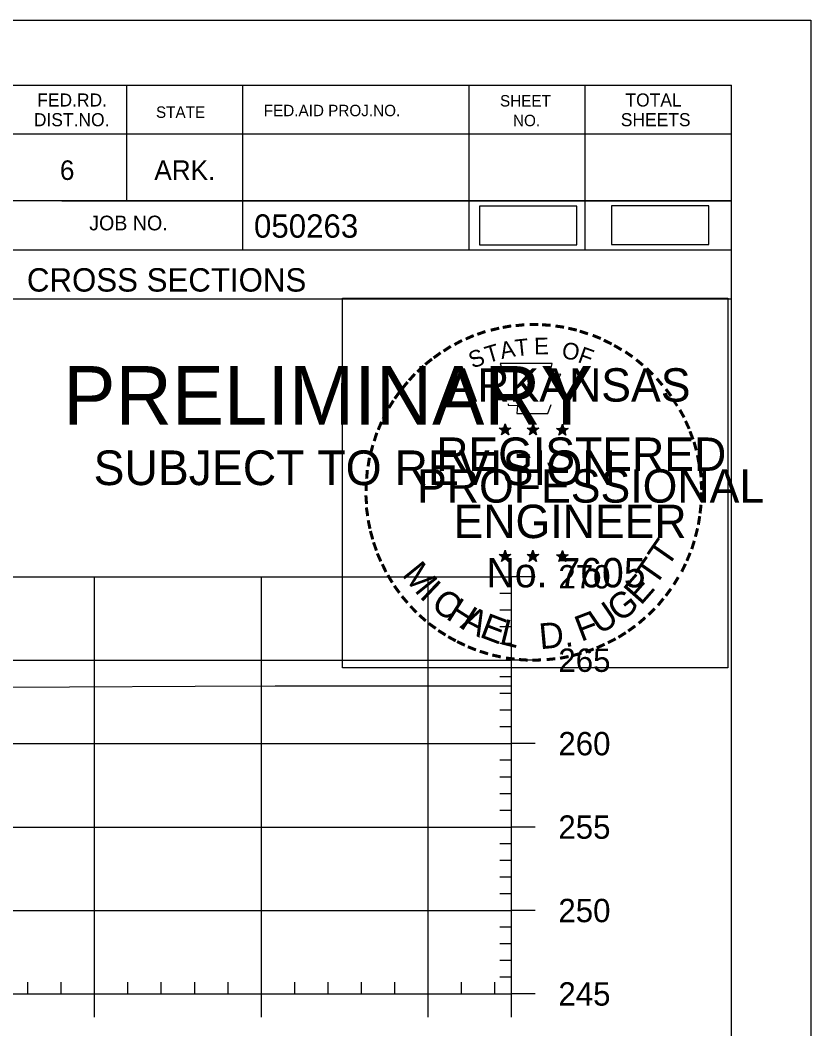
# Model space of a CAD drawing. Extents: x 1365647 to 1367999, y 387113 to 400173.
# Drawn here: x 1366009.6 to 1366057, y 394139.1 to 394199.5 of the extents above; entities that cross this region are included whole.
import ezdxf

# ---------------------------------------------------------------- set-up
doc = ezdxf.new("R2010")
doc.units = 0
for name, color, linetype in [('R_Axis', 7, 'Continuous'), ('R_Axis Annot', 7, 'Continuous'), ('R_Border', 7, 'Continuous'), ('R_Border PE', 7, 'Continuous'), ('R_Border Prem', 7, 'Continuous'), ('R_Detour', 7, 'Continuous'), ('R_Exist Surface', 7, 'Continuous'), ('R_Grid', 7, 'Continuous'), ('R_No Plot', 7, 'Continuous')]:
    doc.layers.add(name, color=color, linetype=linetype)

msp = doc.modelspace()

# ---------------------------------------------------------------- linework, layer by layer
at = {"layer": 'R_Axis'}
for p, q in [((1366039.095, 394141.195), (1366039.095, 394166.195)), ((1366040.495, 394166.195), (1366039.095, 394166.195)), ((1366039.095, 394165.195), (1366038.395, 394165.195)), ((1366039.095, 394164.195), (1366038.395, 394164.195)), ((1366039.095, 394163.195), (1366038.395, 394163.195)), ((1366039.095, 394162.195), (1366038.395, 394162.195)), ((1366040.495, 394161.195), (1366039.095, 394161.195)), ((1366039.095, 394160.195), (1366038.395, 394160.195)), ((1366039.095, 394159.195), (1366038.395, 394159.195)), ((1366039.095, 394158.195), (1366038.395, 394158.195)), ((1366039.095, 394157.195), (1366038.395, 394157.195)), ((1366040.495, 394156.195), (1366039.095, 394156.195)), ((1366039.095, 394155.195), (1366038.395, 394155.195)), ((1366039.095, 394154.195), (1366038.395, 394154.195)), ((1366039.095, 394153.195), (1366038.395, 394153.195)), ((1366039.095, 394152.195), (1366038.395, 394152.195)), ((1366040.495, 394151.195), (1366039.095, 394151.195)), ((1366039.095, 394150.195), (1366038.395, 394150.195)), ((1366039.095, 394149.195), (1366038.395, 394149.195)), ((1366039.095, 394148.195), (1366038.395, 394148.195)), ((1366039.095, 394147.195), (1366038.395, 394147.195)), ((1366040.495, 394146.195), (1366039.095, 394146.195)), ((1366039.095, 394145.195), (1366038.395, 394145.195)), ((1366039.095, 394144.195), (1366038.395, 394144.195)), ((1366039.095, 394143.195), (1366038.395, 394143.195)), ((1366010.095, 394141.195), (1366010.095, 394141.895)), ((1366012.095, 394141.195), (1366012.095, 394141.895)), ((1366016.095, 394141.195), (1366016.095, 394141.895)), ((1366018.095, 394141.195), (1366018.095, 394141.895)), ((1366020.095, 394141.195), (1366020.095, 394141.895)), ((1366022.095, 394141.195), (1366022.095, 394141.895)), ((1366026.095, 394141.195), (1366026.095, 394141.895)), ((1366028.095, 394141.195), (1366028.095, 394141.895)), ((1366030.095, 394141.195), (1366030.095, 394141.895)), ((1366032.095, 394141.195), (1366032.095, 394141.895)), ((1366036.095, 394141.195), (1366036.095, 394141.895)), ((1366038.095, 394141.195), (1366038.095, 394141.895)), ((1366039.095, 394142.195), (1366038.395, 394142.195)), ((1365749.095, 394141.195), (1366039.095, 394141.195)), ((1366014.095, 394139.795), (1366014.095, 394141.195)), ((1366024.095, 394139.795), (1366024.095, 394141.195)), ((1366034.095, 394139.795), (1366034.095, 394141.195)), ((1366039.095, 394139.795), (1366039.095, 394141.195)), ((1366040.495, 394141.195), (1366039.095, 394141.195))]:
    msp.add_line(p, q, dxfattribs=at)
at = {"layer": 'R_Border'}
for p, q in [((1365736.095, 394195.655), (1366052.275, 394195.655)), ((1366016.015, 394195.655), (1366016.015, 394188.715)), ((1366022.955, 394195.655), (1366022.955, 394185.775)), ((1366036.535, 394195.655), (1366036.535, 394185.775)), ((1366043.475, 394195.655), (1366043.475, 394185.775)), ((1366052.275, 393990.195), (1366052.275, 394195.655)), ((1366052.275, 394192.715), (1366009.175, 394192.715)), ((1366052.275, 394192.735), (1366052.275, 394192.735)), ((1366052.275, 394188.715), (1366009.175, 394188.715)), ((1366012.135, 394188.715), (1366052.275, 394188.715)), ((1366052.275, 394185.775), (1365970.015, 394185.775)), ((1366009.175, 394182.855), (1366052.275, 394182.855))]:
    msp.add_line(p, q, dxfattribs=at)
at = {"layer": 'R_Border PE'}
for p, q in [((1366038.356, 394175.101), (1366038.705, 394174.99)), ((1366038.356, 394175.101), (1366038.609, 394175.056)), ((1366038.356, 394175.101), (1366038.593, 394174.979)), ((1366038.489, 394174.693), (1366038.705, 394174.99)), ((1366038.489, 394174.693), (1366038.615, 394174.937)), ((1366038.705, 394175.355), (1366038.664, 394175.103)), ((1366038.705, 394174.99), (1366038.705, 394175.355)), ((1366038.705, 394175.355), (1366038.754, 394175.105)), ((1366039.052, 394175.101), (1366038.705, 394174.99)), ((1366038.918, 394174.693), (1366038.705, 394174.99)), ((1366039.052, 394175.101), (1366038.766, 394175.052)), ((1366038.918, 394174.693), (1366038.781, 394174.984)), ((1366039.052, 394175.101), (1366038.848, 394174.999)), ((1366040.026, 394175.101), (1366040.375, 394174.99)), ((1366040.026, 394175.101), (1366040.279, 394175.056)), ((1366040.026, 394175.101), (1366040.263, 394174.979)), ((1366040.159, 394174.693), (1366040.375, 394174.99)), ((1366040.159, 394174.693), (1366040.285, 394174.937)), ((1366040.375, 394175.355), (1366040.334, 394175.103)), ((1366040.375, 394174.99), (1366040.375, 394175.355)), ((1366040.375, 394175.355), (1366040.424, 394175.105)), ((1366040.722, 394175.101), (1366040.375, 394174.99)), ((1366040.588, 394174.693), (1366040.375, 394174.99)), ((1366040.722, 394175.101), (1366040.436, 394175.052)), ((1366040.588, 394174.693), (1366040.451, 394174.984)), ((1366040.722, 394175.101), (1366040.518, 394174.999)), ((1366041.79, 394175.089), (1366042.139, 394174.978)), ((1366041.79, 394175.089), (1366042.043, 394175.044)), ((1366041.79, 394175.089), (1366042.027, 394174.967)), ((1366041.923, 394174.681), (1366042.139, 394174.978)), ((1366042.139, 394175.343), (1366042.098, 394175.091)), ((1366042.139, 394174.978), (1366042.139, 394175.343)), ((1366042.139, 394175.343), (1366042.188, 394175.093)), ((1366042.486, 394175.089), (1366042.139, 394174.978)), ((1366042.352, 394174.681), (1366042.139, 394174.978)), ((1366042.486, 394175.089), (1366042.2, 394175.04)), ((1366042.352, 394174.681), (1366042.215, 394174.972)), ((1366042.486, 394175.089), (1366042.282, 394174.987)), ((1366038.489, 394174.693), (1366038.703, 394174.91)), ((1366038.918, 394174.693), (1366038.703, 394174.907)), ((1366040.159, 394174.693), (1366040.373, 394174.91)), ((1366040.588, 394174.693), (1366040.373, 394174.907)), ((1366041.923, 394174.681), (1366042.049, 394174.925)), ((1366041.923, 394174.681), (1366042.137, 394174.898)), ((1366042.352, 394174.681), (1366042.137, 394174.895)), ((1366038.701, 394167.782), (1366038.66, 394167.53)), ((1366038.701, 394167.417), (1366038.701, 394167.782)), ((1366038.701, 394167.782), (1366038.75, 394167.532)), ((1366040.37, 394167.782), (1366040.329, 394167.53)), ((1366040.37, 394167.417), (1366040.37, 394167.782)), ((1366040.37, 394167.782), (1366040.419, 394167.532)), ((1366042.137, 394167.772), (1366042.096, 394167.52)), ((1366042.137, 394167.407), (1366042.137, 394167.772)), ((1366042.137, 394167.772), (1366042.186, 394167.522)), ((1366038.352, 394167.528), (1366038.701, 394167.417)), ((1366038.352, 394167.528), (1366038.605, 394167.483)), ((1366038.352, 394167.528), (1366038.589, 394167.406)), ((1366038.485, 394167.12), (1366038.701, 394167.417)), ((1366038.485, 394167.12), (1366038.611, 394167.364)), ((1366038.485, 394167.12), (1366038.699, 394167.337)), ((1366038.914, 394167.12), (1366038.699, 394167.334)), ((1366039.048, 394167.528), (1366038.701, 394167.417)), ((1366038.914, 394167.12), (1366038.701, 394167.417)), ((1366039.048, 394167.528), (1366038.762, 394167.479)), ((1366038.914, 394167.12), (1366038.777, 394167.411)), ((1366039.048, 394167.528), (1366038.844, 394167.426)), ((1366040.021, 394167.528), (1366040.37, 394167.417)), ((1366040.021, 394167.528), (1366040.274, 394167.483)), ((1366040.021, 394167.528), (1366040.258, 394167.406)), ((1366040.154, 394167.12), (1366040.37, 394167.417)), ((1366040.154, 394167.12), (1366040.28, 394167.364)), ((1366040.154, 394167.12), (1366040.368, 394167.337)), ((1366040.583, 394167.12), (1366040.368, 394167.334)), ((1366040.717, 394167.528), (1366040.37, 394167.417)), ((1366040.583, 394167.12), (1366040.37, 394167.417)), ((1366040.717, 394167.528), (1366040.431, 394167.479)), ((1366040.583, 394167.12), (1366040.446, 394167.411)), ((1366040.717, 394167.528), (1366040.513, 394167.426)), ((1366041.788, 394167.518), (1366042.137, 394167.407)), ((1366041.788, 394167.518), (1366042.041, 394167.473)), ((1366041.788, 394167.518), (1366042.025, 394167.396)), ((1366041.921, 394167.11), (1366042.137, 394167.407)), ((1366041.921, 394167.11), (1366042.047, 394167.354)), ((1366041.921, 394167.11), (1366042.135, 394167.327)), ((1366042.35, 394167.11), (1366042.135, 394167.324)), ((1366042.484, 394167.518), (1366042.137, 394167.407)), ((1366042.35, 394167.11), (1366042.137, 394167.407)), ((1366042.484, 394167.518), (1366042.198, 394167.469)), ((1366042.35, 394167.11), (1366042.213, 394167.401)), ((1366042.484, 394167.518), (1366042.28, 394167.416))]:
    msp.add_line(p, q, dxfattribs=at)
for points in [[(1366038.397, 394178.979), (1366038.666, 394178.152)], [(1366041.908, 394178.057), (1366042.05, 394178.341), (1366041.365, 394178.317), (1366041.513, 394178.979), (1366038.397, 394178.979)], [(1366038.889, 394176.556), (1366038.889, 394176.469), (1366039.452, 394176.45), (1366039.398, 394175.977), (1366041.268, 394175.977), (1366041.469, 394176.513)], [(1366038.705, 394175.355), (1366038.918, 394174.693), (1366038.356, 394175.101), (1366039.052, 394175.101), (1366038.489, 394174.693), (1366038.705, 394175.355)], [(1366040.375, 394175.355), (1366040.588, 394174.693), (1366040.026, 394175.101), (1366040.722, 394175.101), (1366040.159, 394174.693), (1366040.375, 394175.355)], [(1366042.139, 394175.343), (1366042.352, 394174.681), (1366041.79, 394175.089), (1366042.486, 394175.089), (1366041.923, 394174.681), (1366042.139, 394175.343)], [(1366038.701, 394167.782), (1366038.914, 394167.12), (1366038.352, 394167.528), (1366039.048, 394167.528), (1366038.485, 394167.12), (1366038.701, 394167.782)], [(1366040.37, 394167.782), (1366040.583, 394167.12), (1366040.021, 394167.528), (1366040.717, 394167.528), (1366040.154, 394167.12), (1366040.37, 394167.782)], [(1366042.137, 394167.772), (1366042.35, 394167.11), (1366041.788, 394167.518), (1366042.484, 394167.518), (1366041.921, 394167.11), (1366042.137, 394167.772)]]:
    msp.add_lwpolyline(points, dxfattribs=at)
for centre, radius in [((1366038.704, 394174.99), 0.172), ((1366038.704, 394174.99), 0.145), ((1366038.704, 394174.99), 0.116), ((1366038.704, 394174.99), 0.0991), ((1366038.704, 394174.99), 0.0747), ((1366038.704, 394174.99), 0.0495), ((1366038.704, 394174.99), 0.0296), ((1366040.374, 394174.99), 0.172), ((1366040.374, 394174.99), 0.145), ((1366040.374, 394174.99), 0.116), ((1366040.374, 394174.99), 0.0991), ((1366040.374, 394174.99), 0.0747), ((1366040.374, 394174.99), 0.0495), ((1366040.374, 394174.99), 0.0296), ((1366042.138, 394174.978), 0.172), ((1366042.138, 394174.978), 0.145), ((1366042.138, 394174.978), 0.116), ((1366042.138, 394174.978), 0.0991), ((1366042.138, 394174.978), 0.0747), ((1366042.138, 394174.978), 0.0495), ((1366042.138, 394174.978), 0.0296), ((1366038.7, 394167.417), 0.172), ((1366038.7, 394167.417), 0.145), ((1366038.7, 394167.417), 0.116), ((1366038.7, 394167.417), 0.0991), ((1366038.7, 394167.417), 0.0747), ((1366038.7, 394167.417), 0.0495), ((1366038.7, 394167.417), 0.0296), ((1366040.369, 394167.417), 0.172), ((1366040.369, 394167.417), 0.145), ((1366040.369, 394167.417), 0.116), ((1366040.369, 394167.417), 0.0991), ((1366040.369, 394167.417), 0.0747), ((1366040.369, 394167.417), 0.0495), ((1366040.369, 394167.417), 0.0296), ((1366042.136, 394167.407), 0.172), ((1366042.136, 394167.407), 0.145), ((1366042.136, 394167.407), 0.116), ((1366042.136, 394167.407), 0.0991), ((1366042.136, 394167.407), 0.0747), ((1366042.136, 394167.407), 0.0495), ((1366042.136, 394167.407), 0.0296)]:
    msp.add_circle(centre, radius, dxfattribs=at)
at = {"layer": 'R_Detour'}
for points in [[(1366037.165, 394186.085), (1366042.998, 394186.085), (1366042.998, 394188.396), (1366037.165, 394188.396)], [(1366045.079, 394186.109), (1366050.912, 394186.109), (1366050.912, 394188.42), (1366045.079, 394188.42)]]:
    msp.add_lwpolyline(points, close=True, dxfattribs=at)
at = {"layer": 'R_Exist Surface'}
msp.add_lwpolyline([(1365961.81, 394158.763), (1365993.34, 394159.427), (1365997.498, 394159.524), (1366020.133, 394159.64), (1366024.915, 394159.665), (1366025.685, 394159.668), (1366027.095, 394159.667), (1366039.095, 394159.652)], dxfattribs=at)
at = {"layer": 'R_Grid'}
for p, q in [((1365749.095, 394166.195), (1366039.095, 394166.195)), ((1366014.095, 394141.195), (1366014.095, 394166.195)), ((1366024.095, 394141.195), (1366024.095, 394166.195)), ((1366034.095, 394141.195), (1366034.095, 394166.195)), ((1366039.095, 394141.195), (1366039.095, 394166.195)), ((1365749.095, 394161.195), (1366039.095, 394161.195)), ((1365749.095, 394156.195), (1366039.095, 394156.195)), ((1365749.095, 394151.195), (1366039.095, 394151.195)), ((1365749.095, 394146.195), (1366039.095, 394146.195)), ((1365749.095, 394141.195), (1366039.095, 394141.195))]:
    msp.add_line(p, q, dxfattribs=at)
at = {"layer": 'R_No Plot'}
msp.add_line((1365723.694, 394199.549), (1366057.027, 394199.549), dxfattribs=at)
for points in [[(1365723.687, 394199.549), (1366057.027, 394199.549), (1366057.027, 393986.212), (1365723.687, 393986.212)], [(1366028.946, 394182.887), (1366052.044, 394182.887), (1366052.044, 394160.737), (1366028.946, 394160.737)]]:
    msp.add_lwpolyline(points, close=True, dxfattribs=at)

# ---------------------------------------------------------------- texts
at = {"layer": 'R_Axis Annot'}
for s, p in [('270', (1366041.895, 394165.495)), ('265', (1366041.895, 394160.495)), ('260', (1366041.895, 394155.495)), ('255', (1366041.895, 394150.495)), ('250', (1366041.895, 394145.495)), ('245', (1366041.895, 394140.495))]:
    msp.add_text(s, height=1.4, dxfattribs=at).set_placement(p)
at = {"layer": 'R_Border'}
for s, height, p in [('FED.RD.', 0.7819, (1366010.655, 394194.375)), ('SHEET', 0.684, (1366038.395, 394194.375)), ('TOTAL', 0.7819, (1366045.915, 394194.375)), ('STATE', 0.684, (1366017.775, 394193.695)), ('FED.AID PROJ.NO.', 0.684, (1366024.235, 394193.795)), ('DIST.NO.', 0.7819, (1366010.455, 394193.195)), ('NO.', 0.684, (1366039.175, 394193.195)), ('SHEETS', 0.7819, (1366045.635, 394193.195)), ('6', 1.172, (1366012.015, 394189.975)), ('ARK.', 1.1723, (1366017.675, 394189.975)), ('JOB NO.', 0.8792, (1366013.775, 394186.955)), ('050263', 1.4, (1366023.651, 394186.514)), ('CROSS SECTIONS', 1.4, (1366010.038, 394183.285))]:
    msp.add_text(s, height=height, rotation=360, dxfattribs=at).set_placement(p)
at = {"layer": 'R_Border PE'}
for s, height, rotation, p in [('-', 1.6, 19.17608, (1366037.145, 394180.106)), ('-', 1.6, 13.63015, (1366037.895, 394180.347)), ('-', 1.6, 10.21935, (1366038.573, 394180.509)), ('-', 1.6, 5.89682, (1366039.302, 394180.619)), ('-', 1.6, 0.18623, (1366040.074, 394180.691)), ('-', 1.6, 357.74304, (1366040.797, 394180.678)), ('-', 1.6, 352.16172, (1366041.541, 394180.622)), ('-', 1.6, 347.20489, (1366042.26, 394180.508)), ('-', 1.6, 342.3362, (1366042.895, 394180.353)), ('-', 1.6, 28.79182, (1366035.878, 394179.52)), ('-', 1.6, 24.30721, (1366036.511, 394179.837)), ('T', 1, 6.02276, (1366039.341, 394179.405)), ('E', 1, 0.83234, (1366040.446, 394179.515)), ('-', 1.6, 337.85509, (1366043.63, 394180.13)), ('-', 1.6, 334.12109, (1366044.261, 394179.859)), ('-', 1.6, 34.06357, (1366035.281, 394179.15)), ('S', 1, 21.59401, (1366036.752, 394178.657)), ('T', 1, 16.4036, (1366037.666, 394178.988)), ('A', 1, 11.21318, (1366038.492, 394179.239)), ('O', 1, 350.4515, (1366042.05, 394179.305)), ('F', 1, 340.07066, (1366043.004, 394179.077)), ('-', 1.6, 329.64089, (1366044.84, 394179.576)), ('-', 1.6, 38.95066, (1366034.227, 394178.377)), ('-', 1.6, 36.23174, (1366034.703, 394178.755)), ('-', 1.6, 325.86266, (1366045.483, 394179.215)), ('-', 1.6, 320.52971, (1366046.093, 394178.789)), ('-', 1.6, 42.96224, (1366033.794, 394177.96)), ('ARKANSAS', 2, 360, (1366035.25, 394176.691)), ('-', 1.6, 315.57859, (1366046.692, 394178.301)), ('-', 1.6, 48.42305, (1366033.346, 394177.482)), ('-', 1.6, 309.87973, (1366047.261, 394177.751)), ('-', 1.6, 50.61417, (1366032.943, 394176.996)), ('-', 1.6, 306.65218, (1366047.786, 394177.149)), ('-', 1.6, 58.07063, (1366032.205, 394175.902)), ('-', 1.6, 54.23247, (1366032.53, 394176.429)), ('-', 1.4, 303.67529, (1366048.272, 394176.581)), ('-', 1.6, 62.87135, (1366031.892, 394175.288)), ('-', 1.6, 299.66835, (1366048.591, 394175.974)), ('-', 1.6, 294.66279, (1366048.915, 394175.362)), ('-', 1.6, 67.77427, (1366031.633, 394174.677)), ('DWB', 0.01, 360, (1366038.691, 394174.985)), ('DWB', 0.01, 360, (1366040.361, 394174.985)), ('DWB', 0.01, 360, (1366042.125, 394174.973)), ('-', 1.6, 290.57283, (1366049.172, 394174.785)), ('-', 1.6, 72.39447, (1366031.414, 394174.047)), ('REGISTERED', 2, 360, (1366034.572, 394172.542)), ('-', 1.6, 75.46096, (1366031.217, 394173.333)), ('-', 1.6, 285.12326, (1366049.406, 394174.205)), ('-', 1.6, 81.20126, (1366031.085, 394172.62)), ('-', 1.6, 280.54934, (1366049.606, 394173.463)), ('-', 1.6, 85.18634, (1366031.009, 394171.929)), ('PROFESSIONAL', 2, 360, (1366033.424, 394170.638)), ('-', 1.6, 276.59616, (1366049.768, 394172.695)), ('-', 1.6, 274.33011, (1366049.828, 394171.973)), ('-', 1.6, 89.06224, (1366030.984, 394171.228)), ('-', 1.6, 94.19588, (1366031.019, 394170.503)), ('-', 1.6, 269.94067, (1366049.862, 394171.341)), ('-', 1.6, 98.94793, (1366031.091, 394169.836)), ('ENGINEER', 2, 360, (1366035.611, 394168.513)), ('-', 1.6, 263.5172, (1366049.843, 394170.675)), ('-', 1.6, 101.71495, (1366031.226, 394169.103)), ('-', 1.6, 260.99529, (1366049.772, 394170.021)), ('-', 1.6, 105.45785, (1366031.388, 394168.508)), ('-', 1.6, 255.7626, (1366049.662, 394169.343)), ('-', 1.6, 109.08742, (1366031.603, 394167.877)), ('T', 1.54, 55.05496, (1366048.42, 394166.682)), ('-', 1.6, 252.86809, (1366049.481, 394168.623)), ('-', 1.6, 114.06432, (1366031.857, 394167.281)), ('M', 1.54, 308.91747, (1366032.472, 394166.308)), ('No. 7605', 1.757, 360, (1366037.585, 394165.562)), ('DWB', 0.01, 360, (1366038.686, 394167.413)), ('DWB', 0.01, 360, (1366040.355, 394167.411)), ('DWB', 0.01, 360, (1366042.122, 394167.402)), ('T', 1.54, 55.05496, (1366047.689, 394165.562)), ('-', 1.6, 247.88866, (1366049.258, 394167.95)), ('-', 1.6, 115.72885, (1366032.162, 394166.663)), ('-', 1.6, 244.61971, (1366048.996, 394167.321)), ('-', 1.6, 120.44712, (1366032.519, 394166.077)), ('I', 1.54, 316.46364, (1366033.514, 394164.988)), ('E', 1.54, 48.73133, (1366046.843, 394164.435)), ('-', 1.6, 239.07125, (1366048.602, 394166.569)), ('-', 1.6, 125.89344, (1366032.922, 394165.516)), ('C', 1.54, 324.01974, (1366034.187, 394164.365)), ('G', 1.54, 38.21734, (1366045.59, 394163.415)), ('-', 1.6, 233.84524, (1366048.2, 394165.916)), ('-', 1.6, 130.71812, (1366033.384, 394164.964)), ('H', 1.54, 327.53419, (1366035.097, 394163.71)), ('U', 1.54, 34.40523, (1366044.391, 394162.682)), ('-', 1.6, 231.25377, (1366047.77, 394165.35)), ('-', 1.6, 134.22381, (1366033.901, 394164.419)), ('A', 1.54, 332.55127, (1366035.951, 394163.173)), ('F', 1.54, 20.82016, (1366043.254, 394162.288)), ('-', 1.6, 225.76533, (1366047.291, 394164.786)), ('-', 1.6, 138.93382, (1366034.426, 394163.955)), ('-', 1.6, 144.64634, (1366034.982, 394163.549)), ('E', 1.54, 339.20679, (1366037.109, 394162.611)), ('L', 1.54, 346.2929, (1366038.301, 394162.187)), ('D.', 1.54, 5.26016, (1366040.804, 394161.85)), ('-', 1.6, 221.08509, (1366046.769, 394164.277)), ('-', 1.6, 148.08978, (1366035.543, 394163.178)), ('-', 1.6, 212.24909, (1366045.686, 394163.418)), ('-', 1.6, 215.73633, (1366046.22, 394163.805)), ('-', 1.6, 151.57039, (1366036.122, 394162.853)), ('-', 1.6, 154.60019, (1366036.644, 394162.606)), ('-', 1.6, 207.35684, (1366045.128, 394163.072)), ('-', 1.6, 158.56121, (1366037.268, 394162.352)), ('-', 1.6, 162.79826, (1366037.955, 394162.139)), ('-', 1.6, 195.47429, (1366043.208, 394162.238)), ('-', 1.6, 200.71842, (1366043.885, 394162.48)), ('-', 1.6, 204.25161, (1366044.504, 394162.753)), ('-', 1.6, 167.55551, (1366038.67, 394161.975)), ('-', 1.6, 173.11546, (1366039.442, 394161.865)), ('-', 1.6, 176.51827, (1366040.19, 394161.812)), ('-', 1.6, 181.59176, (1366040.934, 394161.831)), ('-', 1.6, 185.81666, (1366041.743, 394161.907)), ('-', 1.6, 191.28576, (1366042.479, 394162.039))]:
    msp.add_text(s, height=height, rotation=rotation, dxfattribs=at).set_placement(p)
at = {"layer": 'R_Border Prem'}
for s, height, p in [('PRELIMINARY', 3.5, (1366012.226, 394175.318)), ('DWB', 0.01, (1366012.973, 394177.167)), ('SUBJECT TO REVISION', 2.07511, (1366014.035, 394171.689))]:
    msp.add_text(s, height=height, rotation=360, dxfattribs=at).set_placement(p)

doc.saveas('drawing.dxf')
